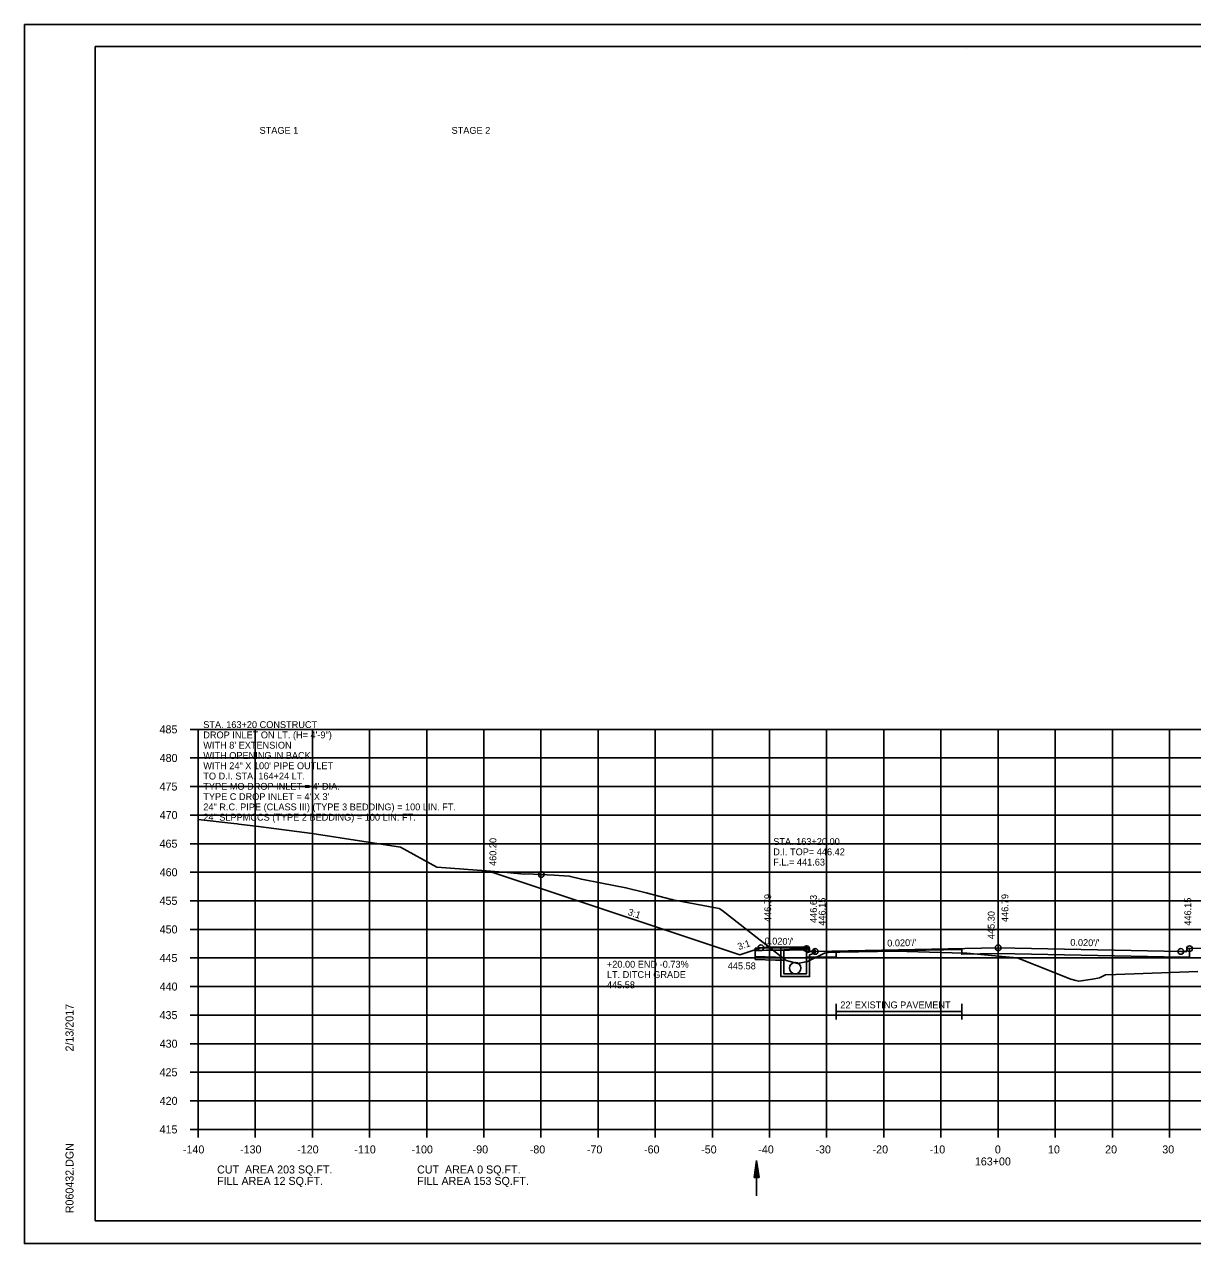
# Model space of a CAD drawing. Extents: x 1538688 to 1540766, y 656250 to 671912.
# Drawn here: x 1538687.8 to 1538892.2, y 667858.1 to 668071.5 of the extents above; entities that cross this region are included whole.
import ezdxf

# ---------------------------------------------------------------- set-up
doc = ezdxf.new("R2010")
doc.units = 0
for name, color, linetype in [('15', 7, 'Continuous'), ('18', 7, 'Continuous'), ('20', 7, 'Continuous'), ('22', 7, 'Continuous'), ('26', 7, 'Continuous'), ('39', 7, 'Continuous'), ('40', 7, 'Continuous'), ('41', 7, 'Continuous'), ('42', 7, 'Continuous'), ('7', 7, 'Continuous'), ('Borings', 7, 'Continuous'), ('Default', 7, 'Continuous'), ('Horizontal Alignment', 7, 'Continuous'), ('RipRap', 7, 'Continuous'), ('Wall Heights', 7, 'Continuous')]:
    doc.layers.add(name, color=color, linetype=linetype)

msp = doc.modelspace()

# ---------------------------------------------------------------- linework, layer by layer
at = {"layer": '15'}
for p, q in [((1538815.48, 667869.7), (1538815.93, 667872.7)), ((1538816.38, 667869.7), (1538815.93, 667872.7)), ((1538815.55, 667869.7), (1538815.93, 667872.19)), ((1538815.63, 667869.7), (1538815.93, 667871.68)), ((1538815.7, 667869.7), (1538815.93, 667871.18)), ((1538815.78, 667869.7), (1538815.93, 667870.67)), ((1538816.3, 667869.7), (1538815.93, 667872.19)), ((1538816.23, 667869.7), (1538815.93, 667871.68)), ((1538816.15, 667869.7), (1538815.93, 667871.18)), ((1538816.08, 667869.7), (1538815.93, 667870.67)), ((1538815.48, 667869.7), (1538816.38, 667869.7)), ((1538815.86, 667869.7), (1538815.93, 667870.17)), ((1538816, 667869.7), (1538815.93, 667870.17))]:
    msp.add_line(p, q, dxfattribs=at)
at = {"layer": '18'}
msp.add_lwpolyline([(1538718.18, 667932.36), (1538724.42, 667931.65), (1538725, 667931.58), (1538725.3, 667931.55), (1538728.74, 667931.12), (1538738.13, 667929.91), (1538753.57, 667927.49), (1538759.98, 667924.02), (1538760.79, 667923.95), (1538768.59, 667923.37), (1538772.24, 667923.09), (1538775.24, 667922.78), (1538776, 667922.83), (1538776.9, 667922.8), (1538780.51, 667922.61), (1538783.12, 667922.46), (1538785.27, 667921.9), (1538788.83, 667921.23), (1538793.05, 667920.42), (1538796.59, 667919.53), (1538801.05, 667918.38), (1538801.13, 667918.36), (1538801.26, 667918.33), (1538809.34, 667916.8), (1538809.83, 667916.52), (1538821.1, 667907.71), (1538822.64, 667907.27), (1538823.05, 667907.14), (1538824.8, 667907.51), (1538824.8, 667907.51), (1538824.81, 667907.51), (1538827.81, 667908.98), (1538828.12, 667909.03), (1538828.89, 667909.13), (1538829.4, 667909.14), (1538830.49, 667909.17), (1538840.33, 667909.3), (1538841.34, 667909.32), (1538842.23, 667909.29), (1538852.12, 667908.99), (1538852.49, 667908.96), (1538852.69, 667908.95), (1538858.87, 667908.37), (1538861.5, 667908.14), (1538864.9, 667906.83), (1538870.91, 667904.43), (1538871.78, 667904.19), (1538872.29, 667904.06), (1538874.73, 667904.45), (1538875.96, 667904.64), (1538876.66, 667905.02), (1538877.01, 667905.2), (1538878.79, 667905.25), (1538893.12, 667905.76)], dxfattribs=at)
at = {"layer": '20'}
msp.add_lwpolyline([(1538769.04, 667923.34), (1538812.98, 667908.69), (1538816.67, 667909.92), (1538821.67, 667909.82), (1538824.67, 667909.76), (1538825.17, 667909.76), (1538825.18, 667909.26), (1538826.18, 667909.28), (1538858.18, 667909.92), (1538890.18, 667909.28), (1538891.18, 667909.26), (1538891.19, 667909.76), (1538891.69, 667909.76), (1538894.69, 667909.82), (1538899.69, 667909.92), (1538910.21, 667906.41)], dxfattribs=at)
at = {"layer": '22'}
for p, q in [((1538718.18, 667948.13), (1538998.18, 667948.13)), ((1538718.18, 667878.13), (1538718.18, 667948.13)), ((1538718.18, 667948.13), (1538998.18, 667948.13)), ((1538718.18, 667878.13), (1538718.18, 667948.13)), ((1538728.18, 667878.13), (1538728.18, 667948.13)), ((1538728.18, 667878.13), (1538728.18, 667948.13)), ((1538738.18, 667878.13), (1538738.18, 667948.13)), ((1538738.18, 667878.13), (1538738.18, 667948.13)), ((1538748.18, 667878.13), (1538748.18, 667948.13)), ((1538748.18, 667878.13), (1538748.18, 667948.13)), ((1538758.18, 667878.13), (1538758.18, 667948.13)), ((1538758.18, 667878.13), (1538758.18, 667948.13)), ((1538768.18, 667878.13), (1538768.18, 667948.13)), ((1538768.18, 667878.13), (1538768.18, 667948.13)), ((1538778.18, 667878.13), (1538778.18, 667948.13)), ((1538778.18, 667878.13), (1538778.18, 667948.13)), ((1538788.18, 667878.13), (1538788.18, 667948.13)), ((1538788.18, 667878.13), (1538788.18, 667948.13)), ((1538798.18, 667878.13), (1538798.18, 667948.13)), ((1538798.18, 667878.13), (1538798.18, 667948.13)), ((1538808.18, 667878.13), (1538808.18, 667948.13)), ((1538808.18, 667878.13), (1538808.18, 667948.13)), ((1538818.18, 667878.13), (1538818.18, 667948.13)), ((1538818.18, 667878.13), (1538818.18, 667948.13)), ((1538828.18, 667878.13), (1538828.18, 667948.13)), ((1538828.18, 667878.13), (1538828.18, 667948.13)), ((1538838.18, 667878.13), (1538838.18, 667948.13)), ((1538838.18, 667878.13), (1538838.18, 667948.13)), ((1538848.18, 667878.13), (1538848.18, 667948.13)), ((1538848.18, 667878.13), (1538848.18, 667948.13)), ((1538858.18, 667878.13), (1538858.18, 667948.13)), ((1538858.18, 667878.13), (1538858.18, 667948.13)), ((1538868.18, 667878.13), (1538868.18, 667948.13)), ((1538868.18, 667878.13), (1538868.18, 667948.13)), ((1538878.18, 667878.13), (1538878.18, 667948.13)), ((1538878.18, 667878.13), (1538878.18, 667948.13)), ((1538888.18, 667878.13), (1538888.18, 667948.13)), ((1538888.18, 667878.13), (1538888.18, 667948.13)), ((1538718.18, 667943.13), (1538998.18, 667943.13)), ((1538718.18, 667943.13), (1538998.18, 667943.13)), ((1538718.18, 667938.13), (1538998.18, 667938.13)), ((1538718.18, 667938.13), (1538998.18, 667938.13)), ((1538718.18, 667933.13), (1538998.18, 667933.13)), ((1538718.18, 667933.13), (1538998.18, 667933.13)), ((1538718.18, 667928.13), (1538998.18, 667928.13)), ((1538718.18, 667928.13), (1538998.18, 667928.13)), ((1538718.18, 667923.13), (1538998.18, 667923.13)), ((1538718.18, 667923.13), (1538998.18, 667923.13)), ((1538718.18, 667918.13), (1538998.18, 667918.13)), ((1538718.18, 667918.13), (1538998.18, 667918.13)), ((1538718.18, 667913.13), (1538998.18, 667913.13)), ((1538718.18, 667913.13), (1538998.18, 667913.13)), ((1538718.18, 667908.13), (1538998.18, 667908.13)), ((1538718.18, 667908.13), (1538998.18, 667908.13)), ((1538718.18, 667903.13), (1538998.18, 667903.13)), ((1538718.18, 667898.13), (1538998.18, 667898.13)), ((1538718.18, 667898.13), (1538998.18, 667898.13)), ((1538718.18, 667893.13), (1538998.18, 667893.13)), ((1538718.18, 667893.13), (1538998.18, 667893.13)), ((1538718.18, 667888.13), (1538998.18, 667888.13)), ((1538718.18, 667888.13), (1538998.18, 667888.13)), ((1538718.18, 667883.13), (1538998.18, 667883.13)), ((1538718.18, 667883.13), (1538998.18, 667883.13)), ((1538718.18, 667878.13), (1538998.18, 667878.13)), ((1538718.18, 667878.13), (1538998.18, 667878.13))]:
    msp.add_line(p, q, dxfattribs=at)
at = {"layer": '26'}
for p, q in [((1538687.78, 668071.49), (1539021.11, 668071.49)), ((1538687.78, 667858.15), (1539021.11, 667858.15))]:
    msp.add_line(p, q, dxfattribs=at)
msp.add_lwpolyline([(1538687.77, 668071.49), (1539021.11, 668071.49), (1539021.11, 667858.15), (1538687.77, 667858.15)], close=True, dxfattribs=at)
for centre in [(1538778.24, 667922.73), (1538816.67, 667909.92), (1538824.67, 667909.76), (1538826.18, 667909.28), (1538858.18, 667909.92), (1538890.18, 667909.28), (1538891.69, 667909.76)]:
    msp.add_circle(centre, 0.5, dxfattribs=at)
at = {"layer": '39'}
for p, q in [((1538817.69, 667910.03), (1538815.69, 667909.87)), ((1538815.69, 667909.87), (1538815.69, 667907.87)), ((1538817.67, 667909.52), (1538815.69, 667909.37)), ((1538820.18, 667910.03), (1538824.93, 667910.03)), ((1538820.18, 667908.53), (1538820.18, 667910.03)), ((1538820.68, 667908.53), (1538820.68, 667909.53)), ((1538820.68, 667909.53), (1538824.68, 667909.53)), ((1538825.01, 667909.86), (1538824.68, 667909.53)), ((1538826.18, 667909.55), (1538824.68, 667909.03)), ((1538824.68, 667908.53), (1538824.68, 667909.03)), ((1538825.01, 667909.86), (1538824.93, 667910.03)), ((1538826.18, 667909.02), (1538825.18, 667908.67)), ((1538825.18, 667908.53), (1538825.18, 667908.67)), ((1538815.93, 667866.51), (1538815.93, 667872.7))]:
    msp.add_line(p, q, dxfattribs=at)
for points in [[(1538821.18, 667910.02), (1538819.18, 667910.02), (1538817.67, 667910.02)], [(1538821.68, 667909.52), (1538819.18, 667909.52), (1538817.67, 667909.52)], [(1538826.18, 667909.02), (1538826.18, 667909.55)], [(1538820.68, 667908.22), (1538819.25, 667908.26), (1538815.69, 667908.37)], [(1538820.68, 667907.72), (1538819.24, 667907.76), (1538815.69, 667907.87)], [(1538825.18, 667908.53), (1538825.18, 667904.86), (1538822.68, 667904.86), (1538820.18, 667904.86), (1538820.18, 667908.53)], [(1538824.68, 667908.53), (1538824.68, 667905.36), (1538822.68, 667905.36), (1538820.68, 667905.36), (1538820.68, 667908.53)]]:
    msp.add_lwpolyline(points, dxfattribs=at)
msp.add_circle((1538822.68, 667906.36), 1, dxfattribs=at)
msp.add_circle((1538822.68, 667906.36), 1, dxfattribs=at)
at = {"layer": '7'}
for p, q in [((1538829.86, 667900.13), (1538829.86, 667897.38)), ((1538851.86, 667898.76), (1538829.86, 667898.76)), ((1538851.86, 667900.13), (1538851.86, 667897.38))]:
    msp.add_line(p, q, dxfattribs=at)
at = {"layer": 'Borings'}
for p, q in [((1538716.78, 667948.13), (1538718.18, 667948.13)), ((1538718.18, 667878.13), (1538718.18, 667948.13)), ((1538716.78, 667943.13), (1538718.18, 667943.13)), ((1538716.78, 667938.13), (1538718.18, 667938.13)), ((1538716.78, 667933.13), (1538718.18, 667933.13)), ((1538716.78, 667928.13), (1538718.18, 667928.13)), ((1538716.78, 667923.13), (1538718.18, 667923.13)), ((1538716.78, 667918.13), (1538718.18, 667918.13)), ((1538716.78, 667913.13), (1538718.18, 667913.13)), ((1538716.78, 667908.13), (1538718.18, 667908.13)), ((1538716.78, 667903.13), (1538718.18, 667903.13)), ((1538716.78, 667898.13), (1538718.18, 667898.13)), ((1538716.78, 667893.13), (1538718.18, 667893.13)), ((1538716.78, 667888.13), (1538718.18, 667888.13)), ((1538716.78, 667883.13), (1538718.18, 667883.13)), ((1538716.78, 667878.13), (1538718.18, 667878.13)), ((1538718.18, 667878.13), (1538998.18, 667878.13)), ((1538718.18, 667876.73), (1538718.18, 667878.13)), ((1538728.18, 667876.73), (1538728.18, 667878.13)), ((1538738.18, 667876.73), (1538738.18, 667878.13)), ((1538748.18, 667876.73), (1538748.18, 667878.13)), ((1538758.18, 667876.73), (1538758.18, 667878.13)), ((1538768.18, 667876.73), (1538768.18, 667878.13)), ((1538778.18, 667876.73), (1538778.18, 667878.13)), ((1538788.18, 667876.73), (1538788.18, 667878.13)), ((1538798.18, 667876.73), (1538798.18, 667878.13)), ((1538808.18, 667876.73), (1538808.18, 667878.13)), ((1538818.18, 667876.73), (1538818.18, 667878.13)), ((1538828.18, 667876.73), (1538828.18, 667878.13)), ((1538838.18, 667876.73), (1538838.18, 667878.13)), ((1538848.18, 667876.73), (1538848.18, 667878.13)), ((1538858.18, 667876.73), (1538858.18, 667878.13)), ((1538868.18, 667876.73), (1538868.18, 667878.13)), ((1538878.18, 667876.73), (1538878.18, 667878.13)), ((1538888.18, 667876.73), (1538888.18, 667878.13))]:
    msp.add_line(p, q, dxfattribs=at)
at = {"layer": 'RipRap'}
for p, q in [((1538700.18, 668067.59), (1539016.36, 668067.59)), ((1538700.18, 667862.13), (1538700.18, 668067.59)), ((1538852.7, 668067.33), (1538852.7, 668067.33)), ((1538852.7, 668067.33), (1538852.7, 668067.33)), ((1538700.18, 667862.13), (1538700.18, 667862.13)), ((1539016.36, 667862.13), (1538700.18, 667862.13))]:
    msp.add_line(p, q, dxfattribs=at)
at = {"layer": 'Wall Heights'}
msp.add_lwpolyline([(1538891.69, 667909.76), (1538891.69, 667908.26), (1538890.18, 667908.28), (1538858.18, 667908.92), (1538851.83, 667908.79), (1538851.83, 667909.63), (1538829.83, 667909.19), (1538829.83, 667908.35), (1538826.18, 667908.28), (1538824.67, 667908.26), (1538824.67, 667909.76)], dxfattribs=at)

# ---------------------------------------------------------------- texts
at = {"layer": '40'}
for s, p in [('STA. 163+20 CONSTRUCT', (1538719.08, 667948.36)), ('DROP INLET ON LT. (H= 4\'-9")', (1538719.08, 667946.56)), ("WITH 8' EXTENSION", (1538719.08, 667944.76)), ('WITH OPENING IN BACK    ', (1538719.08, 667942.96)), ('WITH 24" X 100\' PIPE OUTLET', (1538719.08, 667941.16)), ('TO D.I. STA. 164+24 LT.', (1538719.08, 667939.36)), ("TYPE MO DROP INLET = 4' DIA.", (1538719.08, 667937.56)), ("TYPE C DROP INLET = 4' X 3'", (1538719.08, 667935.76)), ('24" R.C. PIPE (CLASS III) (TYPE 3 BEDDING) = 100 LIN. FT.', (1538719.08, 667933.96)), ('24" SLPPMCCS (TYPE 2 BEDDING) = 100 LIN. FT.', (1538719.08, 667932.16)), ('STA. 163+20.00', (1538818.83, 667927.9)), ('D.I. TOP= 446.42', (1538818.83, 667926.1)), ('F.L.= 441.63', (1538818.83, 667924.3)), ('+20.00 END -0.73%', (1538789.72, 667906.43)), ('LT. DITCH GRADE', (1538789.72, 667904.63)), ('445.58', (1538789.72, 667902.83))]:
    msp.add_text(s, height=1.2, dxfattribs=at).set_placement(p)
at = {"layer": '41'}
for s, p in [('460.20', (1538770.37, 667924.23)), ('446.79', (1538818.47, 667914.42)), ('446.63', (1538826.47, 667914.26)), ('446.15', (1538827.98, 667913.78)), ('446.79', (1538859.98, 667914.42)), ('446.15', (1538891.98, 667913.78)), ('445.30', (1538857.58, 667911.43))]:
    msp.add_text(s, height=1.2, rotation=90, dxfattribs=at).set_placement(p)
at = {"layer": '42'}
for s, rotation, p in [('3:1', 341.5651, (1538793.29, 667915.69)), ('3:1', 18.4349, (1538812.81, 667909.5)), ("0.020'/'", 358.8542, (1538817.3, 667910.51)), ("0.020'/'", 1.1458, (1538838.79, 667910.13)), ("0.020'/'", 358.8542, (1538870.81, 667910.27))]:
    msp.add_text(s, height=1.2, rotation=rotation, dxfattribs=at).set_placement(p)
at = {"layer": '7'}
for s, p in [('445.58', (1538810.87, 667906.14)), ("22' EXISTING PAVEMENT", (1538830.57, 667899.32))]:
    msp.add_text(s, height=1.2, dxfattribs=at).set_placement(p)
at = {"layer": 'Default'}
for s, p in [('STAGE 1', (1538728.93, 668052.34)), ('STAGE 2', (1538762.53, 668052.34))]:
    msp.add_text(s, height=1.2, dxfattribs=at).set_placement(p)
at = {"layer": 'Horizontal Alignment'}
for s, p in [('485', (1538711.43, 667947.43)), ('480', (1538711.45, 667942.43)), ('475', (1538711.43, 667937.43)), ('470', (1538711.45, 667932.43)), ('465', (1538711.43, 667927.43)), ('460', (1538711.45, 667922.43)), ('455', (1538711.43, 667917.43)), ('450', (1538711.45, 667912.43)), ('445', (1538711.43, 667907.43)), ('440', (1538711.45, 667902.43)), ('435', (1538711.43, 667897.43)), ('430', (1538711.45, 667892.43)), ('425', (1538711.43, 667887.43)), ('420', (1538711.45, 667882.43)), ('415', (1538711.43, 667877.43)), ('-140', (1538715.52, 667873.93)), ('-130', (1538725.52, 667873.93)), ('-120', (1538735.52, 667873.93)), ('-110', (1538745.52, 667873.93)), ('-100', (1538755.52, 667873.93)), ('-90', (1538766.22, 667873.93)), ('-80', (1538776.22, 667873.93)), ('-70', (1538786.22, 667873.93)), ('-60', (1538796.22, 667873.93)), ('-50', (1538806.22, 667873.93)), ('-40', (1538816.22, 667873.93)), ('-30', (1538826.22, 667873.93)), ('-20', (1538836.22, 667873.93)), ('-10', (1538846.22, 667873.93)), ('0', (1538857.62, 667873.93)), ('10', (1538866.92, 667873.93)), ('20', (1538876.92, 667873.93)), ('30', (1538886.92, 667873.93)), ('163+00', (1538854.12, 667871.83)), ('CUT  AREA 203 SQ.FT.', (1538721.5, 667870.42)), ('CUT  AREA 0 SQ.FT.', (1538756.5, 667870.42)), ('FILL AREA 12 SQ.FT.', (1538721.5, 667868.42)), ('FILL AREA 153 SQ.FT.', (1538756.5, 667868.42))]:
    msp.add_text(s, height=1.4, dxfattribs=at).set_placement(p)
at = {"layer": 'RipRap'}
for s, p in [('2/13/2017', (1538696.37, 667891.77)), ('R060432.DGN', (1538696.37, 667863.46))]:
    msp.add_text(s, height=1.4, rotation=90, dxfattribs=at).set_placement(p)

doc.saveas('drawing.dxf')
